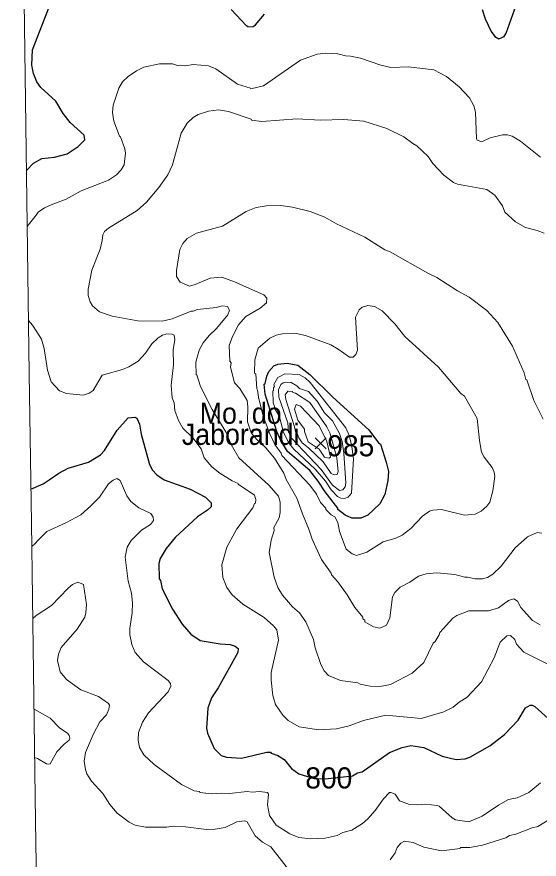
# Model space of a CAD drawing. Extents: x 265.7 to 292.1, y 7676.2 to 7704.2.
# Drawn here: x 265.876 to 267.857, y 7687.332 to 7690.525 of the extents above; entities that cross this region are included whole.
import ezdxf
from ezdxf.enums import TextEntityAlignment as Align

# ---------------------------------------------------------------- set-up
doc = ezdxf.new("R2010")
doc.units = 0
doc.header["$LTSCALE"] = 0.032
for name, color, linetype, lineweight in [('1', 7, 'Continuous', 25), ('2', 7, 'Continuous', 13), ('21', 7, 'Continuous', 25), ('63', 7, 'Continuous', 25)]:
    doc.layers.add(name, color=color, linetype=linetype, lineweight=lineweight)
doc.layers.add('61', color=7, linetype='Continuous')

msp = doc.modelspace()

# ---------------------------------------------------------------- linework, layer by layer
at = {"layer": '1'}
msp.add_line((265.9292, 7688.7337), (265.9756, 7688.7547), dxfattribs=at)
for points in [[(267.6412, 7690.5524), (267.6523, 7690.5173), (267.6747, 7690.4694), (267.6898, 7690.4502), (267.705, 7690.4406), (267.7241, 7690.4502), (267.7321, 7690.463), (267.776, 7690.5859)], [(265.9123, 7689.9423), (265.9392, 7689.9693), (265.9702, 7689.9882), (266.0181, 7689.9922), (266.066, 7690.0049), (266.1083, 7690.0329), (266.1338, 7690.0584), (266.1314, 7690.076), (266.0779, 7690.1238), (266.0516, 7690.1582), (266.0237, 7690.2045), (265.967, 7690.2563), (265.9519, 7690.2786), (265.9383, 7690.3098), (265.9319, 7690.3417), (265.9351, 7690.3992), (265.9997, 7690.5651)], [(266.6884, 7690.5523), (266.7474, 7690.4901), (266.7514, 7690.4901), (266.7522, 7690.4861), (266.7722, 7690.4877), (266.781, 7690.4941), (266.8153, 7690.5348)], [(265.9756, 7688.7547), (265.998, 7688.7702), (266.035, 7688.7949), (266.0708, 7688.8144), (266.1474, 7688.8367), (266.1929, 7688.8639), (266.208, 7688.8814), (266.2559, 7688.958), (266.2974, 7689.0043), (266.3237, 7689.0075), (266.3309, 7689.0035), (266.3405, 7688.9804), (266.3469, 7688.9421), (266.3788, 7688.8272), (266.3907, 7688.8064), (266.4067, 7688.7889), (266.4346, 7688.7697), (266.5336, 7688.7346), (266.591, 7688.7043), (266.6134, 7688.6827), (266.6134, 7688.6676), (266.599, 7688.654), (266.5607, 7688.6293), (266.4769, 7688.5511), (266.4418, 7688.5096), (266.4195, 7688.4713), (266.4139, 7688.4521), (266.4155, 7688.3947), (266.4203, 7688.3875), (266.4275, 7688.3564), (266.4658, 7688.2798), (266.5025, 7688.2223), (266.536, 7688.1848), (266.5711, 7688.1601), (266.6469, 7688.1481), (266.6852, 7688.1457), (266.7044, 7688.1385), (266.7155, 7688.1297), (266.7147, 7688.1154), (266.6397, 7687.9813), (266.6142, 7687.943), (266.5998, 7687.9047), (266.5958, 7687.8281), (266.599, 7687.809), (266.6245, 7687.7515), (266.6509, 7687.7244), (266.6708, 7687.718), (266.7283, 7687.7148), (266.8241, 7687.7371), (266.8376, 7687.7371), (266.84, 7687.7339), (266.8655, 7687.7252), (266.8903, 7687.7092), (266.9174, 7687.6749), (266.9453, 7687.6549), (267.004, 7687.6378), (267.0455, 7687.636), (267.1492, 7687.6473), (267.168, 7687.6586), (267.1863, 7687.6629), (267.2901, 7687.7355), (267.3379, 7687.7555), (267.3699, 7687.7627), (267.4193, 7687.7555), (267.4896, 7687.722), (267.5422, 7687.7092), (267.5773, 7687.7124), (267.5949, 7687.7188), (267.6699, 7687.7619), (267.7265, 7687.8042), (267.7776, 7687.8584), (267.8055, 7687.9055), (267.8231, 7687.9159), (267.8311, 7687.9159), (267.8407, 7687.9103), (267.942, 7687.8193)]]:
    msp.add_lwpolyline(points, dxfattribs=at)
msp.add_lwpolyline([(267.0747, 7689.0825), (267.2115, 7688.959), (267.2476, 7688.9097), (267.2549, 7688.9046), (267.2773, 7688.8367), (267.2853, 7688.8016), (267.2829, 7688.7665), (267.2725, 7688.7139), (267.2533, 7688.6787), (267.2071, 7688.6356), (267.1807, 7688.6237), (267.1464, 7688.6237), (267.1209, 7688.6356), (267.0938, 7688.6572), (267.093, 7688.662), (267.0451, 7688.7242), (267.0187, 7688.7649), (266.9868, 7688.8048), (266.9022, 7688.8766), (266.8767, 7688.9181), (266.8615, 7688.9532), (266.8177, 7689.0937), (266.8145, 7689.1328), (266.8177, 7689.1344), (266.824, 7689.1623), (266.832, 7689.1799), (266.8504, 7689.2014), (266.8655, 7689.2086), (266.9007, 7689.2118), (266.9421, 7689.2046), (266.9876, 7689.1687)], close=True, dxfattribs=at)
at = {"layer": '2'}
for points in [[(267.8622, 7689.9922), (267.7872, 7690.0528), (267.7553, 7690.0728), (267.7369, 7690.0776), (267.7178, 7690.0776), (267.6715, 7690.0664), (267.6396, 7690.0512), (267.622, 7690.0576), (267.6196, 7690.064), (267.6156, 7690.163), (267.6092, 7690.1869), (267.5925, 7690.218), (267.5542, 7690.2587), (267.5055, 7690.2986), (267.4576, 7690.3233), (267.3619, 7690.3345), (267.2948, 7690.3329), (267.2565, 7690.3409), (267.1799, 7690.368), (267.1416, 7690.376), (267.1225, 7690.3768), (267.0938, 7690.3848), (267.0475, 7690.3864), (267.0156, 7690.3832), (266.9517, 7690.3608), (266.8113, 7690.2627), (266.7634, 7690.2515), (266.7618, 7690.2547), (266.7123, 7690.2699), (266.6309, 7690.3281), (266.6022, 7690.3393), (266.5448, 7690.3433), (266.516, 7690.3385), (266.4969, 7690.3417), (266.4849, 7690.3401), (266.4666, 7690.3465), (266.4171, 7690.3465), (266.3572, 7690.3337), (266.3293, 7690.3202), (266.2974, 7690.2978), (266.2766, 7690.2779), (266.2623, 7690.2539), (266.2415, 7690.1901), (266.2383, 7690.1622), (266.2439, 7690.1294), (266.2655, 7690.072), (266.2695, 7690.0696), (266.2854, 7690.0241), (266.2878, 7690.0082), (266.283, 7689.9635), (266.2719, 7689.9443), (266.2543, 7689.9252), (266.224, 7689.906), (266.1202, 7689.8653), (266.0628, 7689.8334), (266.0053, 7689.8126), (265.9804, 7689.8011), (265.9565, 7689.7841), (265.9484, 7689.7734), (265.9286, 7689.7475), (265.9152, 7689.7302)], [(266.7642, 7690.1366), (266.6788, 7690.1653), (266.6405, 7690.1725), (266.6022, 7690.1669), (266.5639, 7690.1542), (266.5448, 7690.143), (266.5224, 7690.1215)], [(267.8766, 7689.7041), (267.8502, 7689.7153), (267.8055, 7689.7265), (267.768, 7689.7472), (267.7273, 7689.7847), (267.7186, 7689.8079), (267.6898, 7689.8486), (267.6587, 7689.8701), (267.547, 7689.8908), (267.5318, 7689.8964), (267.4951, 7689.9244), (267.4536, 7689.969), (267.4369, 7689.9954), (267.3938, 7690.0361), (267.3778, 7690.0441), (267.3435, 7690.0696), (267.2797, 7690.1007), (267.1927, 7690.1294), (267.1161, 7690.135), (267.0267, 7690.1334), (266.939, 7690.1374), (266.8049, 7690.1278), (266.7666, 7690.1334), (266.7642, 7690.1366)], [(266.5224, 7690.1215), (266.4985, 7690.0832), (266.4666, 7689.9635), (266.4482, 7689.9252), (266.4147, 7689.8773), (266.3676, 7689.8222), (266.3317, 7689.7911), (266.2232, 7689.7241), (266.2088, 7689.7105), (266.2016, 7689.6985), (266.2, 7689.677), (266.1913, 7689.6443), (266.1601, 7689.5645), (266.1466, 7689.4927), (266.1466, 7689.4687), (266.1538, 7689.4448), (266.1625, 7689.4288), (266.1889, 7689.4065), (266.2368, 7689.3897), (266.3341, 7689.3722), (266.4267, 7689.3706), (266.465, 7689.3802), (266.5368, 7689.4089), (266.5448, 7689.4089), (266.5607, 7689.4153), (266.6325, 7689.4232), (266.6557, 7689.4288), (266.6748, 7689.4264), (266.682, 7689.4129), (266.6756, 7689.3953), (266.6333, 7689.3434), (266.6054, 7689.3163), (266.5831, 7689.2892), (266.5679, 7689.2613), (266.5543, 7689.215), (266.5559, 7689.1679), (266.5583, 7689.1679), (266.5719, 7689.124), (266.6166, 7689.0362), (266.6684, 7688.9517), (266.6892, 7688.9038), (266.7179, 7688.8535), (266.832, 7688.7498), (266.8687, 7688.7083), (266.8743, 7688.6851), (266.8743, 7688.6452), (266.8711, 7688.6261), (266.8512, 7688.5886), (266.852, 7688.5774), (266.8408, 7688.5415), (266.8336, 7688.4936), (266.852, 7688.4011), (266.8655, 7688.3612), (266.8839, 7688.3324), (266.9214, 7688.2877), (266.9477, 7688.2654), (266.9725, 7688.2311), (267.0012, 7688.1649), (267.0076, 7688.1329), (267.0291, 7688.0691), (267.0411, 7688.0452), (267.0578, 7688.0276), (267.1033, 7688.0085), (267.1688, 7687.9997), (267.1783, 7687.9949), (267.2166, 7687.9869), (267.2534, 7687.9861), (267.2933, 7687.9933), (267.3762, 7688.0372), (267.4193, 7688.0771), (267.4552, 7688.1505), (267.4624, 7688.1569), (267.4784, 7688.1824), (267.48, 7688.1904), (267.5294, 7688.2455), (267.5446, 7688.2558), (267.5901, 7688.2726), (267.6651, 7688.2726), (267.7034, 7688.2845), (267.7409, 7688.3125), (267.7617, 7688.3181), (267.7752, 7688.3093), (267.788, 7688.2862), (267.8327, 7688.2367), (267.8614, 7688.2199)], [(266.6858, 7689.1964), (266.6884, 7689.2126), (266.6844, 7689.2198), (266.6812, 7689.2788), (266.694, 7689.3123), (266.7171, 7689.357), (266.7442, 7689.3881), (266.7985, 7689.4208), (266.8225, 7689.44), (266.824, 7689.4584), (266.8129, 7689.4711), (266.7012, 7689.5206), (266.6533, 7689.5381), (266.6086, 7689.5342), (266.5527, 7689.5094), (266.5304, 7689.5038), (266.4953, 7689.519), (266.4817, 7689.5405), (266.4809, 7689.5629), (266.4945, 7689.6427), (266.5049, 7689.665), (266.5216, 7689.685), (266.5567, 7689.7041), (266.6565, 7689.7313), (266.7459, 7689.7863), (266.7842, 7689.8015), (266.8225, 7689.8087), (266.8767, 7689.8095), (266.9214, 7689.8031), (266.9884, 7689.7863), (267.0443, 7689.7648), (267.089, 7689.74), (267.1959, 7689.689), (267.2725, 7689.6419), (267.2917, 7689.6339), (267.4353, 7689.5525), (267.4688, 7689.5366), (267.547, 7689.4863), (267.5917, 7689.4623), (267.6587, 7689.4113), (267.7002, 7689.3666), (267.7561, 7689.2764), (267.8, 7689.1751), (267.8071, 7689.1495), (267.8111, 7689.1487), (267.8375, 7689.0698), (267.8726, 7688.9995)], [(265.9202, 7689.374), (265.9355, 7689.3555), (265.9517, 7689.3311), (265.9691, 7689.3026), (265.979, 7689.2679), (265.9914, 7689.1849), (266.0063, 7689.1409), (266.0372, 7689.1075), (266.0644, 7689.0963), (266.1276, 7689.0901), (266.1499, 7689.0976), (266.1647, 7689.1087), (266.1994, 7689.1669), (266.2761, 7689.188), (266.3009, 7689.1979), (266.3356, 7689.2196), (266.3644, 7689.2501), (266.3884, 7689.2852), (266.4123, 7689.3083), (266.4283, 7689.3179), (266.4442, 7689.3227), (266.465, 7689.3219), (266.4729, 7689.3179), (266.4753, 7689.3012), (266.4682, 7689.2629), (266.4697, 7689.2054), (266.4618, 7689.1288), (266.465, 7689.0809), (266.4721, 7689.0618), (266.4753, 7689.033), (266.4889, 7688.9947), (266.5049, 7688.966), (266.5432, 7688.9285), (266.5751, 7688.887), (266.5863, 7688.8527), (266.615, 7688.8192), (266.6453, 7688.7952), (266.6932, 7688.7657), (266.7155, 7688.7561), (266.7155, 7688.753), (266.7778, 7688.7115), (266.7825, 7688.6947), (266.781, 7688.6811), (266.777, 7688.6795), (266.7714, 7688.6636), (266.7107, 7688.5838), (266.6724, 7688.5144), (266.6533, 7688.4473), (266.6573, 7688.3995), (266.6724, 7688.3612), (266.6924, 7688.3332), (266.7331, 7688.2989), (266.8145, 7688.2478), (266.8496, 7688.2167), (266.8623, 7688.2008), (266.8687, 7688.1617), (266.84, 7688.0388), (266.84, 7688.0101), (266.8464, 7687.9526), (266.8568, 7687.9175), (266.8847, 7687.8776), (266.9046, 7687.8568), (266.9469, 7687.8337), (267.0219, 7687.8217), (267.089, 7687.8257), (267.1369, 7687.8377), (267.1903, 7687.8576), (267.2757, 7687.8776), (267.4098, 7687.8648), (267.4959, 7687.8896), (267.531, 7687.9079), (267.5534, 7687.9271), (267.5837, 7687.9462), (267.6388, 7688.0045), (267.6866, 7688.0946), (267.7098, 7688.1545), (267.7353, 7688.1784), (267.7481, 7688.18), (267.7648, 7688.1649), (267.7712, 7688.1473), (267.7991, 7688.117), (267.9029, 7688.0651)], [(267.2294, 7688.2119), (267.1959, 7688.2319), (267.1959, 7688.2375), (267.1887, 7688.2431), (267.1879, 7688.2486), (267.1584, 7688.2862), (267.1289, 7688.334), (267.093, 7688.3835), (267.0698, 7688.409), (267.0682, 7688.4162), (267.0315, 7688.4681), (266.9956, 7688.5447), (266.9836, 7688.583), (266.9589, 7688.6404), (266.9381, 7688.6995), (266.8975, 7688.7713), (266.8887, 7688.7953), (266.8528, 7688.8511), (266.8209, 7688.891), (266.7857, 7688.9221), (266.7642, 7688.9477), (266.7514, 7688.99), (266.7522, 7689.0458), (266.749, 7689.0698), (266.7219, 7689.1152), (266.7012, 7689.1376), (266.6858, 7689.1964)], [(265.9323, 7688.5166), (265.9439, 7688.5271), (265.9561, 7688.5404), (265.9892, 7688.5737), (266.0612, 7688.6069), (266.1179, 7688.6372), (266.157, 7688.6708), (266.1889, 7688.7035), (266.2232, 7688.7546), (266.2407, 7688.7681), (266.2551, 7688.7745), (266.2679, 7688.7673), (266.2926, 7688.7091), (266.3086, 7688.6875), (266.3381, 7688.6636), (266.3836, 7688.642), (266.3931, 7688.6277), (266.3947, 7688.6149), (266.3828, 7688.6005), (266.3485, 7688.5782), (266.3094, 7688.5399), (266.2942, 7688.5144), (266.2862, 7688.4761), (266.2974, 7688.3851), (266.3102, 7688.3404), (266.3141, 7688.3037), (266.3126, 7688.2654), (266.3038, 7688.2064), (266.3038, 7688.1824), (266.3118, 7688.1457), (266.3245, 7688.1154), (266.3564, 7688.0795), (266.4498, 7688.0093), (266.4586, 7687.9981), (266.4602, 7687.9877), (266.4498, 7687.9662), (266.3748, 7687.8864), (266.3525, 7687.8505), (266.3373, 7687.8122), (266.3365, 7687.7834), (266.3413, 7687.7547), (266.3572, 7687.7268), (266.3963, 7687.6901), (266.5001, 7687.6143), (266.548, 7687.5911), (266.5687, 7687.5879), (266.5695, 7687.5847), (266.615, 7687.5792), (266.6533, 7687.5823), (266.682, 7687.5808), (266.749, 7687.5879), (266.7682, 7687.5855), (266.7969, 7687.5887), (266.8272, 7687.5847), (266.8304, 7687.5776), (266.8264, 7687.5377), (266.8344, 7687.497), (266.86, 7687.4603), (266.9118, 7687.4275), (266.9453, 7687.414), (266.99, 7687.4084), (267.0459, 7687.4108), (267.0906, 7687.422), (267.1129, 7687.4323), (267.1464, 7687.4419), (267.1871, 7687.4674), (267.2071, 7687.4842), (267.2358, 7687.5161), (267.2669, 7687.5608), (267.2901, 7687.5839), (267.2948, 7687.5847), (267.3108, 7687.5776), (267.3276, 7687.5528), (267.3651, 7687.5393), (267.397, 7687.5377), (267.4273, 7687.5401), (267.4704, 7687.5353), (267.4776, 7687.5321), (267.5278, 7687.4882), (267.5406, 7687.481), (267.5901, 7687.4738), (267.6412, 7687.4946), (267.7026, 7687.5369), (267.7417, 7687.5576), (267.7736, 7687.5648), (267.8183, 7687.5839), (267.863, 7687.6206)], [(267.867, 7688.5678), (267.8502, 7688.5702), (267.8135, 7688.5535), (267.7664, 7688.512), (267.713, 7688.4426), (267.6811, 7688.4122), (267.6619, 7688.3995), (267.6428, 7688.3939), (267.614, 7688.3939), (267.5853, 7688.4011), (267.5757, 7688.4003), (267.5374, 7688.4114), (267.4697, 7688.4166), (267.4289, 7688.4138), (267.4002, 7688.4042), (267.3667, 7688.3819), (267.33, 7688.3627)], [(266.9206, 7687.2743), (266.8392, 7687.3789), (266.8073, 7687.3964), (266.7794, 7687.4196), (266.749, 7687.473), (266.7395, 7687.477), (266.7107, 7687.473), (266.6661, 7687.4523), (266.6278, 7687.4459), (266.5958, 7687.4443), (266.516, 7687.4547), (266.4682, 7687.4563), (266.4442, 7687.4531), (266.3644, 7687.4531), (266.3245, 7687.4603), (266.3014, 7687.4714), (266.2567, 7687.5065), (266.2288, 7687.5385), (266.2016, 7687.5808), (266.1585, 7687.6278), (266.1418, 7687.6558), (266.1362, 7687.6717), (266.1314, 7687.7036), (266.1362, 7687.7356), (266.1665, 7687.8074), (266.1905, 7687.8521), (266.216, 7687.8784), (266.2248, 7687.8999), (266.2272, 7687.9159), (266.224, 7687.9223), (266.1857, 7687.9478), (266.1187, 7687.9741), (266.0636, 7688.0124), (266.0404, 7688.042), (266.0301, 7688.0851), (266.0333, 7688.109), (266.0436, 7688.1337), (266.1043, 7688.2032), (266.133, 7688.2494), (266.1378, 7688.2654), (266.1394, 7688.2973), (266.129, 7688.3731), (266.1075, 7688.3819), (266.0867, 7688.3723), (266.0708, 7688.3596), (266.0069, 7688.2933), (265.9495, 7688.2558), (265.936, 7688.2446)], [(267.33, 7688.3627), (267.31, 7688.342), (267.3012, 7688.3261), (267.2909, 7688.2463), (267.2781, 7688.2191), (267.2534, 7688.2079), (267.2294, 7688.2119)], [(265.9408, 7687.9006), (266.0022, 7687.8664), (266.0381, 7687.8297), (266.0692, 7687.8082), (266.0748, 7687.8002), (266.0764, 7687.7898), (266.074, 7687.7826), (266.0548, 7687.7675), (266.0277, 7687.7387), (266.0021, 7687.6925), (265.9954, 7687.6915), (265.9878, 7687.6933), (265.9534, 7687.7133), (265.9432, 7687.7176)], [(267.9141, 7687.493), (267.8526, 7687.4555), (267.8311, 7687.4507), (267.7688, 7687.4267), (267.7449, 7687.4212), (267.7305, 7687.4124), (267.6428, 7687.3852), (267.5949, 7687.3765), (267.559, 7687.3757), (267.5574, 7687.3725), (267.4872, 7687.3637), (267.4193, 7687.3773), (267.3794, 7687.3948), (267.3459, 7687.4004), (267.3324, 7687.3924), (267.3188, 7687.3757), (267.3108, 7687.3557), (267.2917, 7687.3286)]]:
    msp.add_lwpolyline(points, dxfattribs=at)
for points in [[(267.2039, 7688.4952), (267.164, 7688.4832), (267.148, 7688.4896), (267.1249, 7688.5072), (267.1001, 7688.5734), (267.0938, 7688.6085), (267.0826, 7688.6293), (267.0682, 7688.6372), (267.0475, 7688.6572), (267.0475, 7688.662), (267.0283, 7688.6835), (267.0124, 7688.7155), (266.9876, 7688.749), (266.8807, 7688.8623), (266.8783, 7688.8703), (266.8544, 7688.9038), (266.8352, 7688.9445), (266.8097, 7689.0107), (266.7921, 7689.0825), (266.7889, 7689.1096), (266.7857, 7689.1144), (266.7818, 7689.1719), (266.7778, 7689.1735), (266.7786, 7689.2246), (266.7913, 7689.2684), (266.8352, 7689.3067), (266.8592, 7689.3179), (266.8831, 7689.3227), (266.931, 7689.3259), (266.9709, 7689.3171), (267.0666, 7689.2812), (267.0954, 7689.2652), (267.1384, 7689.2341), (267.152, 7689.2341), (267.1624, 7689.2453), (267.168, 7689.2613), (267.1608, 7689.3857), (267.1744, 7689.4145), (267.1855, 7689.424), (267.2071, 7689.4304), (267.2326, 7689.4264), (267.2613, 7689.4105), (267.31, 7689.361), (267.3475, 7689.3123), (267.4752, 7689.1966), (267.5606, 7689.0969), (267.5741, 7689.0865), (267.6228, 7689.0027), (267.6308, 7688.9181), (267.6388, 7688.875), (267.6491, 7688.8551), (267.6787, 7688.8168), (267.6866, 7688.7984), (267.689, 7688.7825), (267.6819, 7688.7282), (267.6699, 7688.6851), (267.6587, 7688.6692), (267.638, 7688.6508), (267.614, 7688.6396), (267.5741, 7688.6357), (267.4864, 7688.6572), (267.4536, 7688.6548), (267.4417, 7688.6508), (267.4153, 7688.6317), (267.3706, 7688.5854), (267.3371, 7688.5598), (267.314, 7688.5487), (267.2661, 7688.5343)], [(267.1233, 7688.9661), (267.1366, 7688.9371), (267.1452, 7688.9031), (267.153, 7688.8491), (267.1448, 7688.7194), (267.1329, 7688.7035), (267.1193, 7688.6987), (267.1049, 7688.6995), (267.0922, 7688.7067), (267.0682, 7688.7314), (267.0467, 7688.7649), (267.0076, 7688.8096), (266.9262, 7688.8862), (266.907, 7688.9086), (266.8855, 7688.9532), (266.8719, 7689.0091), (266.8528, 7689.0418), (266.8536, 7689.0474), (266.848, 7689.0618), (266.8464, 7689.1073), (266.8496, 7689.1088), (266.8496, 7689.12), (266.8528, 7689.1216), (266.8512, 7689.1304), (266.8663, 7689.1575), (266.8927, 7689.1719), (266.9469, 7689.1687), (266.9693, 7689.1559), (266.9892, 7689.1384)], [(267.0999, 7688.9447), (267.11, 7688.9149), (267.1163, 7688.8711), (267.1241, 7688.7569), (267.1209, 7688.7426), (267.1129, 7688.7322), (267.1001, 7688.7298), (267.0738, 7688.7498), (267.0307, 7688.8088), (266.9174, 7688.9277), (266.9062, 7688.9517), (266.9038, 7688.9852), (266.8703, 7689.0825), (266.8687, 7689.1112), (266.8767, 7689.1304), (266.8855, 7689.1376), (266.8943, 7689.14), (266.9166, 7689.1384), (266.9382, 7689.1264), (266.9477, 7689.1152), (266.9828, 7689.1041), (267.0148, 7689.0682), (267.0435, 7689.0235), (267.073, 7688.9931)], [(267.0631, 7688.9474), (267.0897, 7688.8543), (267.0912, 7688.8379), (267.0951, 7688.8018), (267.0914, 7688.7897), (267.0802, 7688.7881), (267.0682, 7688.7936), (267.0379, 7688.8383), (266.9828, 7688.891), (266.9581, 7688.9102), (266.9453, 7688.9293), (266.9389, 7688.9453), (266.9326, 7688.9524), (266.9294, 7688.9708), (266.8959, 7689.0745), (266.8943, 7689.0921), (266.9038, 7689.1056), (266.9214, 7689.104), (266.923, 7689.1001), (266.9326, 7689.0985), (266.9876, 7689.0626), (267.0523, 7688.9708)], [(267.0232, 7688.8856), (267.0427, 7688.8559), (267.0592, 7688.8512), (267.0662, 7688.8551), (267.0521, 7688.9154), (267.0227, 7688.974), (266.9525, 7689.049), (266.935, 7689.0554), (266.9294, 7689.0378), (266.9413, 7688.9963), (266.9677, 7688.962), (266.9677, 7688.9532), (266.9804, 7688.9141)]]:
    msp.add_lwpolyline(points, close=True, dxfattribs=at)
at = {"layer": '21'}
for p, q in [((267.0075, 7688.9285), (267.0487, 7688.8873)), ((267.0487, 7688.9285), (267.0075, 7688.8873))]:
    msp.add_line(p, q, dxfattribs=at)
at = {"layer": '63', "lineweight": 13}
msp.add_lwpolyline([(266.0022, 7683.5212), (265.9943, 7684.0862), (265.9864, 7684.6512), (265.9785, 7685.2162), (265.9705, 7685.7812), (265.9626, 7686.3462), (265.9547, 7686.9112), (265.9468, 7687.4762), (265.9389, 7688.0411), (265.9309, 7688.6061), (265.923, 7689.1711), (265.9151, 7689.7361), (265.9072, 7690.3011), (265.8993, 7690.8661), (265.8914, 7691.4311), (265.8835, 7691.996), (265.8756, 7692.561)], dxfattribs=at)

# ---------------------------------------------------------------- texts
at = {"layer": '61', "width": 0.95}
for s, p in [('Mo. do', (266.7248, 7688.9819)), ('Jaborandi', (266.7248, 7688.9019))]:
    msp.add_text(s, height=0.08, dxfattribs=at).set_placement(p, align=Align.CENTER)
at = {"layer": '61'}
for s, p in [('985', (267.1427, 7688.8588)), ('800', (267.0593, 7687.5998))]:
    msp.add_text(s, height=0.08, dxfattribs=at).set_placement(p, align=Align.CENTER)

doc.saveas('drawing.dxf')
